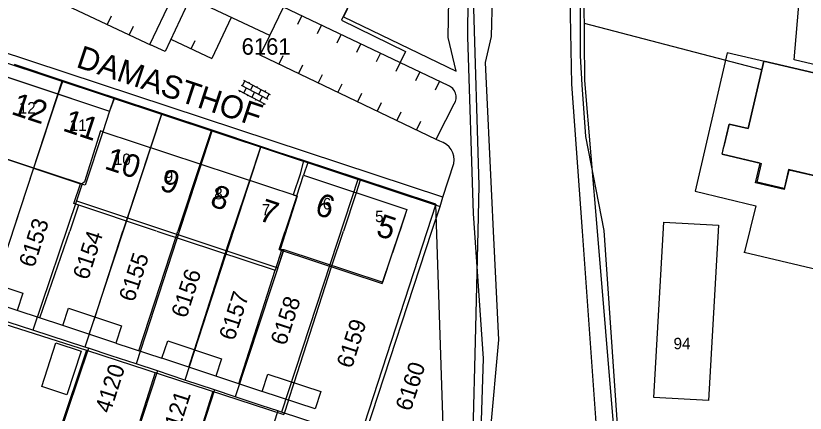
# Model space of a CAD drawing. Extents: x 148816 to 151297, y 399515 to 402500.
# Drawn here: x 150589.4 to 150675.7, y 399730.1 to 399773.5 of the extents above; entities that cross this region are included whole.
import ezdxf

# ---------------------------------------------------------------- set-up
doc = ezdxf.new("R2010")
doc.units = 0
for name, color, linetype in [('B01 Hoofdgebouw  [D] Norm', 7, 'Continuous'), ('B01 Hoofdgebouw  [T] Norm', 7, 'Continuous'), ('B01 hoofgebouw', 7, 'Continuous'), ('B02 Bijgebouw  [D] Norm', 7, 'Continuous'), ('B02 Bijgebouw  [T] Norm', 7, 'Continuous'), ('B07 Tussenmuur  [D] Norm', 7, 'Continuous'), ('G01 perceelsgrens', 7, 'Continuous'), ('G02 sectiegrens', 7, 'Continuous'), ('S02 Open verharding  Norm', 7, 'Continuous'), ('T01 Muur  [D] Gem', 7, 'Continuous'), ('T04 Haag heg  [D] Gem', 7, 'Continuous'), ('T09 Insteek water  [T] Norm', 7, 'Continuous'), ('V00 Kant verharding algemeen  [T] Norm', 7, 'Continuous'), ('V00 Kant verharding algemeen secundair  [T] Gem', 7, 'Continuous'), ('Z01 perceelnummer', 7, 'Continuous'), ('Z02 huisnummer', 7, 'Continuous'), ('Z02 Huisnummer  [Tekst] Norm', 7, 'Continuous'), ('Z06 straatnaam', 7, 'Continuous')]:
    doc.layers.add(name, color=color, linetype=linetype)

msp = doc.modelspace()

# ---------------------------------------------------------------- linework, layer by layer
at = {"layer": 'B01 Hoofdgebouw  [D] Norm'}
for p, q in [((150666.591, 399758.406), (150670.895, 399757.404)), ((150670.416, 399755.346), (150670.895, 399757.404)), ((150673.841, 399756.718), (150673.362, 399754.66)), ((150680.415, 399755.188), (150673.841, 399756.718)), ((150673.362, 399754.66), (150670.416, 399755.346)), ((150595.732, 399753.008), (150596.457, 399755.187)), ((150596.974, 399755.016), (150596.457, 399755.187)), ((150604.774, 399750), (150595.732, 399753.008)), ((150604.809, 399750), (150617.725, 399745.721)), ((150606.875, 399749.315), (150607.102, 399750)), ((150629.445, 399744.265), (150631.35, 399750)), ((150618.451, 399747.91), (150617.725, 399745.721)), ((150618.165, 399748.005), (150629.445, 399744.265)), ((150597.431, 399738.734), (150598.058, 399740.63)), ((150608.316, 399735.134), (150608.943, 399737.03)), ((150619.206, 399731.534), (150619.833, 399733.43))]:
    msp.add_line(p, q, dxfattribs=at)
msp.add_lwpolyline([(150579.368, 399757.845), (150585.088, 399755.952), (150585.991, 399758.667), (150596.457, 399755.187)], dxfattribs=at)
at = {"layer": 'B01 Hoofdgebouw  [T] Norm'}
for p, q in [((150582.95, 399768.67), (150599.64, 399763.12)), ((150599.64, 399763.12), (150598.91, 399760.86)), ((150598.91, 399760.86), (150620.1, 399753.84)), ((150620.1, 399753.84), (150620.85, 399756.1)), ((150620.85, 399756.1), (150632.13, 399752.36)), ((150632.13, 399752.36), (150631.35, 399750))]:
    msp.add_line(p, q, dxfattribs=at)
msp.add_lwpolyline([(150666.591, 399758.406), (150667.36, 399761.69), (150669.43, 399761.21), (150671.14, 399768.56), (150705.37, 399760.59), (150705.339, 399760.464), (150710.256, 399759.27), (150710.209, 399759.075), (150709.743, 399759.189), (150707.242, 399748.888), (150706.97, 399748.954), (150706.939, 399748.828), (150704.325, 399749.462), (150703.414, 399745.711), (150698.021, 399747.021), (150697.99, 399746.895), (150697.592, 399746.991), (150698.059, 399748.915), (150694.25, 399749.84), (150694.739, 399751.855)], dxfattribs=at)
at = {"layer": 'B01 hoofgebouw'}
for points in [[(150579.368, 399757.845), (150582.95, 399768.67), (150599.64, 399763.12), (150598.91, 399760.86), (150620.1, 399753.84), (150620.85, 399756.1), (150632.13, 399752.36), (150630.56, 399747.62)], [(150705.339, 399760.463), (150705.37, 399760.59), (150671.14, 399768.56), (150669.43, 399761.21), (150667.36, 399761.69), (150666.79, 399759.26)], [(150580.269, 399760.57), (150596.652, 399755.155), (150596.036, 399753.294), (150618.026, 399746.009), (150618.684, 399747.993), (150629.497, 399744.411), (150630.56, 399747.62)], [(150694.784, 399751.86), (150684.285, 399754.305), (150683.797, 399752.208), (150679.793, 399753.14), (150680.27, 399755.191), (150673.875, 399756.68), (150673.38, 399754.555), (150670.246, 399755.285), (150670.745, 399757.43), (150666.588, 399758.398), (150666.79, 399759.26)], [(150659.124, 399731.83), (150660.233, 399750.988), (150666.194, 399750.643), (150665.085, 399731.485), (150659.124, 399731.83)]]:
    msp.add_lwpolyline(points, dxfattribs=at)
at = {"layer": 'B02 Bijgebouw  [D] Norm'}
for points in [[(150584.379, 399745.154), (150590.163, 399743.242), (150589.535, 399741.343), (150583.751, 399743.255)], [(150595.166, 399741.587), (150600.95, 399739.674), (150600.323, 399737.777), (150594.539, 399739.69)], [(150592.228, 399733.027), (150593.787, 399737.786), (150596.549, 399736.881), (150594.99, 399732.122)], [(150605.999, 399738.005), (150611.889, 399736.057), (150611.262, 399734.16), (150605.372, 399736.108)], [(150616.93, 399734.391), (150622.737, 399732.47), (150622.11, 399730.573), (150616.303, 399732.494)]]:
    msp.add_lwpolyline(points, close=True, dxfattribs=at)
at = {"layer": 'B02 Bijgebouw  [T] Norm'}
msp.add_lwpolyline([(150659.124, 399731.83), (150660.233, 399750.988), (150666.194, 399750.643), (150665.085, 399731.485), (150659.124, 399731.83)], dxfattribs=at)
at = {"layer": 'B07 Tussenmuur  [D] Norm'}
for p, q in [((150594.038, 399764.983), (150591.345, 399756.887)), ((150594.038, 399764.983), (150591.345, 399756.887)), ((150598.91, 399760.86), (150596.974, 399755.016)), ((150598.91, 399760.86), (150596.974, 399755.016)), ((150604.124, 399759.133), (150601.463, 399751.101)), ((150604.124, 399759.133), (150601.463, 399751.101)), ((150609.534, 399757.34), (150607.102, 399750)), ((150609.534, 399757.34), (150607.102, 399750)), ((150614.935, 399755.551), (150613.163, 399750.202)), ((150614.935, 399755.551), (150613.163, 399750.202)), ((150620.1, 399753.84), (150618.828, 399750)), ((150620.1, 399753.84), (150618.828, 399750)), ((150626.587, 399754.198), (150625.195, 399750)), ((150626.587, 399754.198), (150625.195, 399750)), ((150612.276, 399747.526), (150613.163, 399750.202)), ((150612.276, 399747.526), (150613.163, 399750.202)), ((150618.165, 399748.005), (150618.828, 399750)), ((150618.165, 399748.005), (150618.828, 399750)), ((150623.903, 399746.103), (150625.195, 399750)), ((150623.903, 399746.103), (150625.195, 399750))]:
    msp.add_line(p, q, dxfattribs=at)
at = {"layer": 'G01 perceelsgrens'}
for points in [[(150606.01, 399817.66), (150589.8, 399783.19), (150597.52, 399779.56), (150606.53, 399775.31), (150610.957, 399784.704), (150626.76, 399776.71), (150625.203, 399773.422), (150637.505, 399767.493), (150636.648, 399771.151), (150636.863, 399783.64), (150637.211, 399787.272), (150638.201, 399792.842), (150640.207, 399802.957)], [(150656.784, 399817.345), (150653.792, 399799.283), (150652.428, 399790.665), (150651.602, 399784.695), (150651.081, 399776.621), (150651.078, 399769.163), (150651.253, 399765.968), (150651.662, 399760.344), (150653.649, 399750.081), (150655.11, 399728.865), (150656.23, 399712.915), (150658.752, 399705.636)], [(150667.128, 399769.493), (150663.624, 399754.361)], [(150705.37, 399760.59), (150667.128, 399769.493)], [(150594.474, 399766.455), (150589.256, 399768.196)], [(150594.474, 399766.455), (150586.049, 399740.873)], [(150600.191, 399764.55), (150598.508, 399765.108), (150594.474, 399766.455)], [(150600.191, 399764.55), (150599.64, 399763.12), (150598.91, 399760.86), (150598.648, 399760.971), (150596.918, 399755.392), (150596.652, 399755.155), (150596.036, 399753.294), (150591.249, 399739.182)], [(150605.36, 399762.836), (150600.191, 399764.55)], [(150605.36, 399762.836), (150596.958, 399737.325)], [(150610.85, 399761.014), (150605.36, 399762.836)], [(150610.85, 399761.014), (150602.553, 399735.488)], [(150616.165, 399759.251), (150610.85, 399761.014)], [(150616.165, 399759.251), (150607.876, 399733.725)], [(150620.839, 399757.706), (150617.987, 399758.646), (150616.165, 399759.251)], [(150620.839, 399757.706), (150620.492, 399756.224), (150619.717, 399753.967), (150620.143, 399753.826), (150618.276, 399748.009), (150618.684, 399747.993), (150613.381, 399731.901)], [(150626.802, 399755.74), (150620.839, 399757.706)], [(150626.802, 399755.74), (150618.445, 399730.225)], [(150635.313, 399752.934), (150626.802, 399755.74)], [(150663.624, 399754.361), (150670.258, 399752.777)], [(150635.313, 399752.934), (150626.982, 399727.404)], [(150636.241, 399724.344), (150635.313, 399752.934)], [(150670.258, 399752.777), (150669.023, 399747.74)], [(150669.005, 399747.665), (150669.023, 399747.74)], [(150684.394, 399744.043), (150669.005, 399747.665)], [(150591.249, 399739.182), (150586.049, 399740.873)], [(150596.958, 399737.325), (150591.249, 399739.182)], [(150597.327, 399737.205), (150593.91, 399727.057)], [(150597.327, 399737.205), (150596.958, 399737.325)], [(150602.553, 399735.488), (150599.822, 399736.394), (150597.327, 399737.205)], [(150604.865, 399734.722), (150602.553, 399735.488)], [(150604.865, 399734.722), (150602.501, 399727.514), (150597.556, 399712.09)], [(150607.876, 399733.725), (150604.865, 399734.722)], [(150611.122, 399732.649), (150607.876, 399733.725)], [(150611.122, 399732.649), (150603.803, 399710.084)], [(150613.381, 399731.901), (150611.122, 399732.649)], [(150618.039, 399730.359), (150616.334, 399730.922), (150613.381, 399731.901)], [(150618.039, 399730.359), (150610.749, 399707.86)], [(150618.445, 399730.225), (150618.039, 399730.359)], [(150626.982, 399727.404), (150618.445, 399730.225)]]:
    msp.add_lwpolyline(points, dxfattribs=at)
at = {"layer": 'G02 sectiegrens'}
msp.add_lwpolyline([(150641.662, 399802.372), (150640.701, 399796.393), (150640.113, 399790.454), (150638.88, 399784.042), (150638.76, 399771.244), (150639.387, 399751.941), (150640.485, 399736.088), (150640.218, 399728.168), (150638.768, 399723.228)], dxfattribs=at)
at = {"layer": 'S02 Open verharding  Norm'}
for p, q in [((150614.013, 399765.948), (150616.933, 399764.41)), ((150614.425, 399766.409), (150614.146, 399765.878)), ((150614.293, 399766.479), (150617.212, 399764.941)), ((150614.588, 399765.645), (150614.309, 399765.114)), ((150614.868, 399766.176), (150614.938, 399766.309)), ((150615.31, 399765.943), (150615.031, 399765.412)), ((150615.753, 399765.71), (150615.823, 399765.843)), ((150613.734, 399765.417), (150616.653, 399763.879)), ((150613.866, 399765.347), (150613.796, 399765.214)), ((150614.751, 399764.881), (150614.681, 399764.748)), ((150615.473, 399765.179), (150615.193, 399764.648)), ((150616.195, 399765.477), (150615.915, 399764.946)), ((150616.637, 399765.244), (150616.707, 399765.377)), ((150617.08, 399765.011), (150616.8, 399764.48)), ((150615.636, 399764.415), (150615.566, 399764.282)), ((150616.078, 399764.182), (150616.358, 399764.713)), ((150616.521, 399763.949), (150616.451, 399763.816))]:
    msp.add_line(p, q, dxfattribs=at)
at = {"layer": 'T01 Muur  [D] Gem'}
msp.add_line((150670.924, 399767.631), (150651.542, 399772.681), dxfattribs=at)
at = {"layer": 'T04 Haag heg  [D] Gem'}
for p, q in [((150594.49, 399766.349), (150594.038, 399764.983)), ((150600.095, 399764.496), (150599.64, 399763.12)), ((150605.325, 399762.767), (150604.124, 399759.133)), ((150610.737, 399760.977), (150609.534, 399757.34)), ((150616.139, 399759.191), (150614.935, 399755.551)), ((150621.307, 399757.482), (150620.85, 399756.1)), ((150591.345, 399756.887), (150589.055, 399750)), ((150627.046, 399755.585), (150626.587, 399754.198)), ((150596.249, 399752.836), (150595.306, 399750)), ((150634.877, 399750), (150635.77, 399752.7)), ((150601.463, 399751.101), (150601.097, 399750)), ((150592.036, 399740.516), (150595.306, 399750)), ((150598.058, 399740.63), (150601.097, 399750)), ((150602.847, 399736.942), (150606.875, 399749.315)), ((150627.366, 399727.158), (150634.877, 399750)), ((150608.943, 399737.03), (150612.276, 399747.526)), ((150619.833, 399733.43), (150623.903, 399746.103)), ((150613.782, 399733.325), (150617.725, 399745.721)), ((150597.132, 399737.011), (150589.605, 399714.51)), ((150596.549, 399736.881), (150596.549, 399736.881)), ((150604.632, 399734.567), (150602.941, 399729.264)), ((150610.926, 399732.516), (150606.128, 399716.993))]:
    msp.add_line(p, q, dxfattribs=at)
at = {"layer": 'T09 Insteek water  [T] Norm'}
for p, q in [((150641.69, 399784.68), (150641.34, 399771.26)), ((150650.18, 399766.07), (150649.84, 399781.06)), ((150640.04, 399754.98), (150639.34, 399778.45)), ((150641.34, 399771.26), (150640.68, 399768.43)), ((150640.68, 399768.43), (150641.39, 399753.84)), ((150651.335, 399750), (150650.18, 399766.07)), ((150652.955, 399750), (150651.59, 399766.45)), ((150639.925, 399750), (150640.04, 399754.98)), ((150641.39, 399753.84), (150641.575, 399750)), ((150639.65, 399737.99), (150639.925, 399750)), ((150641.575, 399750), (150641.86, 399744.1)), ((150653.34, 399722.1), (150651.335, 399750)), ((150655.28, 399722.05), (150652.955, 399750)), ((150641.86, 399744.1), (150642.14, 399738.11)), ((150642.14, 399738.11), (150640.11, 399715.55)), ((150638.95, 399710.65), (150639.65, 399737.99))]:
    msp.add_line(p, q, dxfattribs=at)
at = {"layer": 'V00 Kant verharding algemeen  [T] Norm'}
for p, q in [((150674.47, 399768.71), (150675.47, 399780.39)), ((150626.76, 399776.71), (150624.98, 399773.06)), ((150651.59, 399766.45), (150651.51, 399776.8)), ((150604.06, 399770.39), (150606.42, 399775.37)), ((150608.46, 399775.48), (150605.72, 399769.63)), ((150617.15, 399771.36), (150608.46, 399775.48)), ((150617.15, 399771.36), (150618.658, 399774.481)), ((150636.64, 399765.9), (150618.658, 399774.481)), ((150624.98, 399773.06), (150631.99, 399769.64)), ((150636.07, 399753.71), (150583.965, 399770.895)), ((150583.54, 399769.97), (150635.77, 399752.7)), ((150605.72, 399769.63), (150604.06, 399770.39)), ((150631.99, 399769.64), (150631.38, 399768.34)), ((150707.83, 399760.96), (150674.47, 399768.71)), ((150635.49, 399760.34), (150637.3, 399763.91)), ((150635.35, 399760.03), (150635.49, 399760.34)), ((150635.73, 399759.83), (150635.35, 399760.03)), ((150636.07, 399753.71), (150637.26, 399757.38)), ((150635.77, 399752.7), (150636.07, 399753.71)), ((150580.983, 399742.109), (150597.132, 399737.011)), ((150594.539, 399739.69), (150589.535, 399741.343)), ((150600.323, 399737.776), (150605.372, 399736.108)), ((150597.132, 399737.011), (150618.694, 399729.984)), ((150616.302, 399732.492), (150611.262, 399734.159)), ((150619.206, 399731.533), (150618.694, 399729.984))]:
    msp.add_line(p, q, dxfattribs=at)
for centre, radius, start, end in [((150636.179, 399764.643), 1.339, 326.81962, 69.87743), ((150635.207, 399757.801), 2.096, 348.41776, 75.55095)]:
    msp.add_arc(centre, radius, start, end, dxfattribs=at)
at = {"layer": 'V00 Kant verharding algemeen secundair  [T] Gem'}
for p, q in [((150587.454, 399778.211), (150604.184, 399770.331)), ((150599.823, 399773.494), (150599.397, 399772.589)), ((150620.231, 399772.623), (150620.662, 399773.525)), ((150612.939, 399773.356), (150610.814, 399768.874)), ((150602.211, 399772.369), (150601.785, 399771.464)), ((150622.379, 399771.597), (150622.81, 399772.499)), ((150606.346, 399770.967), (150610.814, 399768.874)), ((150608.58, 399769.92), (150609.004, 399770.825)), ((150616.112, 399769.21), (150617.15, 399771.36)), ((150624.526, 399770.571), (150624.957, 399771.473)), ((150626.673, 399769.545), (150627.104, 399770.447)), ((150635.35, 399760.03), (150616.112, 399769.21)), ((150618.571, 399769.144), (150618.14, 399768.241)), ((150628.821, 399768.519), (150629.252, 399769.421)), ((150630.968, 399767.493), (150631.399, 399768.395)), ((150620.719, 399768.119), (150620.288, 399767.216)), ((150633.116, 399766.467), (150633.547, 399767.369)), ((150622.867, 399767.094), (150622.436, 399766.191)), ((150625.015, 399766.069), (150624.584, 399765.166)), ((150635.263, 399765.441), (150635.694, 399766.343)), ((150627.163, 399765.044), (150626.732, 399764.141)), ((150629.311, 399764.019), (150628.88, 399763.116)), ((150631.459, 399762.994), (150631.028, 399762.091)), ((150633.607, 399761.968), (150633.176, 399761.065))]:
    msp.add_line(p, q, dxfattribs=at)

# ---------------------------------------------------------------- texts
at = {"layer": 'Z01 perceelnummer'}
msp.add_text('6161', height=1.8, dxfattribs=at).set_placement((150614.074, 399769.274))
for s, rotation, p in [('6153', 72.02049, (150591.387, 399745.925)), ('6154', 71.92999, (150597.284, 399744.579)), ('6155', 71.96571, (150602.314, 399742.173)), ('6156', 72.01905, (150608.037, 399740.405)), ('6157', 72.12836, (150613.262, 399737.944)), ('6158', 71.98353, (150618.891, 399737.412)), ('6159', 72.20064, (150626.116, 399734.915)), ('4120', 72.13196, (150599.722, 399730.012)), ('6160', 72.2421, (150632.555, 399730.237)), ('4121', 72.21817, (150606.911, 399727.087))]:
    msp.add_text(s, height=1.8, rotation=rotation, dxfattribs=at).set_placement(p)
at = {"layer": 'Z02 huisnummer'}
for s, p in [('12', (150588.788, 399762.822)), ('11', (150594.411, 399761.006)), ('10', (150598.976, 399756.859)), ('9', (150604.999, 399754.534)), ('8', (150610.505, 399752.785)), ('6', (150621.953, 399751.878)), ('7', (150615.821, 399751.22)), ('5', (150628.651, 399749.562))]:
    msp.add_text(s, height=2.5, rotation=341.63753, dxfattribs=at).set_placement(p)
at = {"layer": 'Z02 Huisnummer  [Tekst] Norm'}
for s, p in [('12', (150589.718, 399762.849)), ('11', (150595.282, 399760.949)), ('10', (150600.104, 399757.221)), ('9', (150605.665, 399755.373)), ('8', (150611.081, 399753.473)), ('6', (150622.95, 399752.376)), ('7', (150616.273, 399751.719)), ('5', (150628.661, 399750.988)), ('94', (150661.277, 399737.099))]:
    msp.add_text(s, height=1.25, dxfattribs=at).set_placement(p)
at = {"layer": 'Z06 straatnaam'}
msp.add_text('DAMASTHOF', height=2.5, rotation=341.63753, dxfattribs=at).set_placement((150595.886, 399767.955))

doc.saveas('drawing.dxf')
